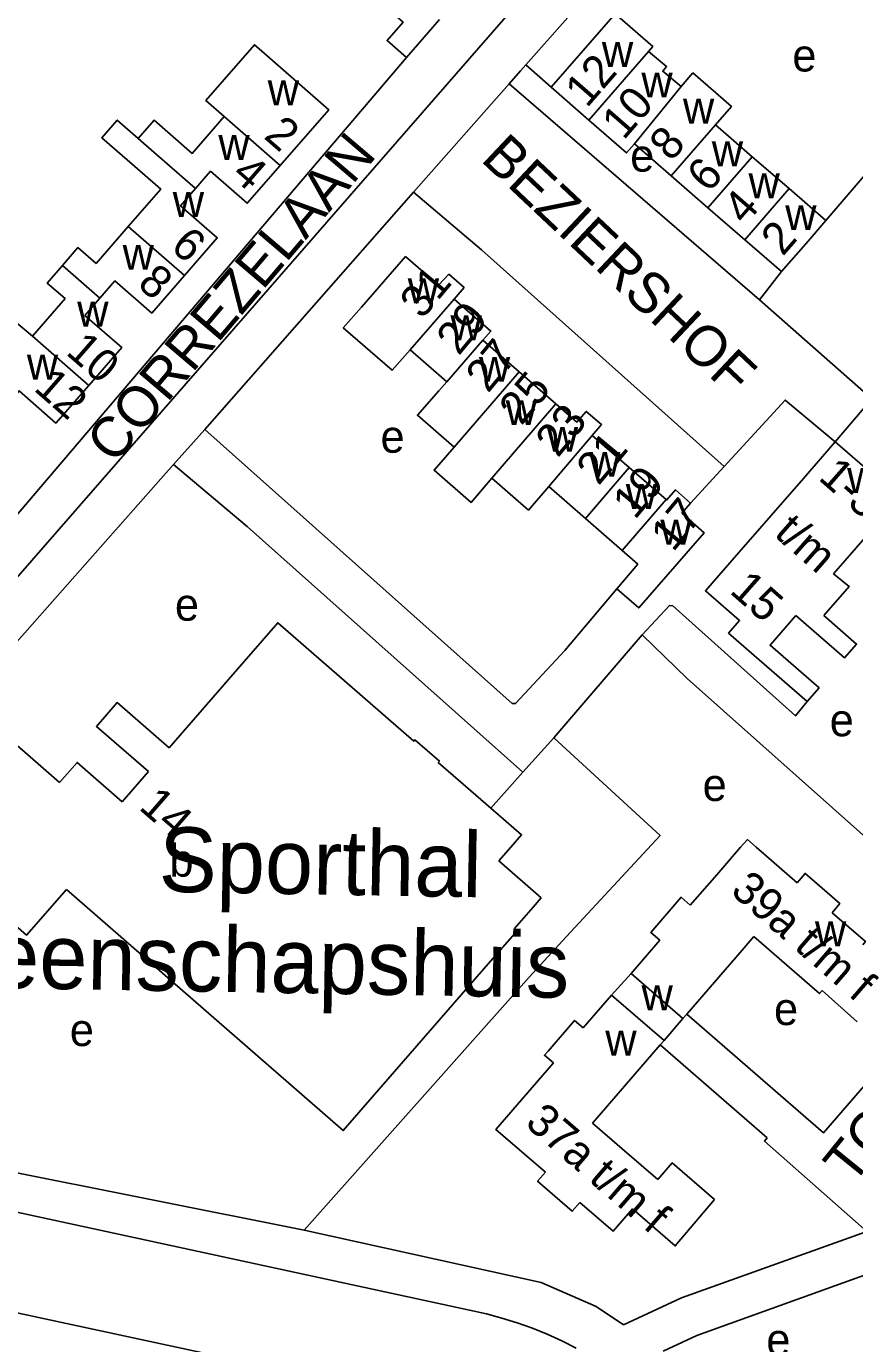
# Model space of a CAD drawing. Extents: x 157768 to 159790, y 387230 to 389604.
# Drawn here: x 158872.2 to 158974.5, y 388688.8 to 388851.2 of the extents above; entities that cross this region are included whole.
import ezdxf

# ---------------------------------------------------------------- set-up
doc = ezdxf.new("R2010")
doc.units = 0
for name, color, linetype in [('BLT_Basislijn', 7, 'Continuous'), ('BLT_Bebouwing', 7, 'Continuous'), ('BLT_Bebouwing_beschrifting', 7, 'Continuous'), ('BLT_Centroide', 7, 'Continuous'), ('BLT_Huisnummer', 7, 'Continuous'), ('BLT_Huisnummer_ tussenligend', 7, 'Continuous'), ('BLT_Huisnummer_reeks', 7, 'Continuous'), ('BLT_Onderdoorgang_en_onderverdeling', 7, 'Continuous'), ('BLT_Onderverdeling_panden', 7, 'Continuous'), ('BLT_Straatnaam', 7, 'Continuous')]:
    doc.layers.add(name, color=color, linetype=linetype)

msp = doc.modelspace()

# ---------------------------------------------------------------- linework, layer by layer
at = {"layer": 'BLT_Basislijn'}
for p, q in [((158933.9, 388846.5), (158959.59, 388875.65)), ((158870.13, 388782.18), (158932.57, 388853.72)), ((158919.14, 388847.41), (158864.96, 388783.82)), ((158937, 388843.73), (158933.9, 388846.5)), ((158962.73, 388817.52), (158931.83, 388844.16)), ((158970.9, 388827.28), (158984.09, 388842.71)), ((158894.27, 388801.52), (158920.04, 388830.79)), ((158890.42, 388797.2), (158894.27, 388801.52)), ((158856.71, 388759.16), (158890.42, 388797.2)), ((158954.21, 388792.45), (158958.36, 388796.97)), ((158948.24, 388776.18), (158937.34, 388763.49)), ((158933.51, 388759.28), (158937.34, 388763.49)), ((158950.47, 388725.63), (158963.67, 388714.17)), ((158823.04, 388719.47), (158906.54, 388702.76)), ((158928.44, 388692.59), (158829.32, 388714.01)), ((158825.48, 388702.38), (158925.89, 388680.82))]:
    msp.add_line(p, q, dxfattribs=at)
for points in [[(158931.83, 388844.16), (158933.24, 388845.76), (158933.9, 388846.5)], [(158920.04, 388830.79), (158931.83, 388844.16)], [(158958.36, 388796.97), (158928.42, 388823.67), (158920.04, 388830.79)], [(158965.42, 388820.99), (158962.73, 388817.52)], [(158962.73, 388817.52), (158975.57, 388806.2)], [(158958.36, 388796.97), (158965.88, 388805.16), (158972.07, 388799.99)], [(158894.27, 388801.52), (158932.2, 388767.71), (158932.62, 388767.71), (158938.7, 388774.25), (158945.1, 388781.88)], [(158933.51, 388759.28), (158899.49, 388789.54), (158890.42, 388797.2)], [(158968.59, 388767.96), (158967.15, 388766.2), (158952.02, 388779.77), (158951.62, 388779.81), (158948.24, 388776.18)], [(158948.24, 388776.18), (158953.78, 388770.81), (158980.68, 388746.87), (158987.23, 388740.61)], [(158937.34, 388763.49), (158950.45, 388751.47), (158938.92, 388738.99)], [(158929.55, 388754.84), (158933.51, 388759.28)], [(158906.54, 388702.76), (158934.29, 388733.98), (158938.92, 388738.99)], [(158953.73, 388729.43), (158970.6, 388714.77), (158979.13, 388724.59)], [(158975.96, 388702.62), (158963.32, 388713.77), (158963.67, 388714.17)], [(158906.54, 388702.76), (158935.79, 388696.31), (158942.55, 388693.36), (158945.95, 388691.1)], [(158945.95, 388691.1), (158953.09, 388694.41), (158975.96, 388702.62)], [(158950.84, 388687.85), (158954.99, 388689.78), (158980.24, 388698.85)], [(158940.09, 388688.23), (158938.32, 388689.11), (158936.52, 388689.93), (158934.69, 388690.67), (158932.83, 388691.34), (158930.94, 388691.93), (158929.03, 388692.45), (158928.44, 388692.59)]]:
    msp.add_lwpolyline(points, dxfattribs=at)
at = {"layer": 'BLT_Bebouwing'}
for p, q in [((158919.14, 388847.41), (158923.24, 388852.11)), ((158937, 388843.73), (158941.66, 388839.68)), ((158957.29, 388839.11), (158961.83, 388835.17)), ((158947.28, 388836.76), (158951.82, 388832.82)), ((158961.83, 388835.17), (158966.36, 388831.23)), ((158951.82, 388832.82), (158956.35, 388828.87)), ((158966.36, 388831.23), (158970.9, 388827.28)), ((158956.35, 388828.87), (158960.89, 388824.93)), ((158960.89, 388824.93), (158965.42, 388820.99)), ((158933.07, 388808.63), (158928.58, 388812.53)), ((158919.6, 388811.36), (158924.12, 388807.42)), ((158937.59, 388804.7), (158933.07, 388808.63)), ((158976.59, 388805.31), (158972.07, 388799.99)), ((158946.65, 388796.82), (158942.08, 388800.79)), ((158968.14, 388795.49), (158972.07, 388799.99)), ((158951.2, 388792.87), (158946.65, 388796.82)), ((158936.72, 388794.48), (158941.24, 388790.54)), ((158964.16, 388790.93), (158968.14, 388795.49)), ((158953.12, 388791.2), (158954.21, 388792.45)), ((158941.24, 388790.54), (158945.76, 388786.61)), ((158960.18, 388786.37), (158964.16, 388790.93)), ((158971.84, 388783.71), (158976.05, 388788.53)), ((158945.76, 388786.61), (158947.72, 388784.9)), ((158947.72, 388784.9), (158945.1, 388781.88)), ((158897.2, 388770.7), (158889.85, 388762.26)), ((158887.31, 388759.34), (158884.08, 388755.62)), ((158935.78, 388743.76), (158930.55, 388748.31)), ((158932.49, 388739.99), (158934.79, 388742.63)), ((158934.79, 388742.63), (158935.78, 388743.76)), ((158950.41, 388738.52), (158946.87, 388734.43)), ((158960.56, 388737.31), (158962.02, 388739)), ((158962.02, 388739), (158966.09, 388735.47)), ((158953.73, 388729.43), (158960.56, 388737.31)), ((158946.87, 388734.43), (158945.65, 388733.08)), ((158945.65, 388733.08), (158944.47, 388731.76)), ((158940.97, 388727.72), (158944.47, 388731.76)), ((158970.44, 388732.32), (158974.79, 388728.45)), ((158953.26, 388728.89), (158950.94, 388726.17)), ((158950.47, 388725.63), (158943.72, 388717.83)), ((158943.72, 388717.83), (158942.11, 388715.97)), ((158942.11, 388715.97), (158946.05, 388712.56)), ((158946.05, 388712.56), (158950.16, 388709.01))]:
    msp.add_line(p, q, dxfattribs=at)
for points in [[(158919.14, 388847.41), (158916.76, 388849.49), (158918.74, 388851.75), (158914.15, 388855.76)], [(158949.01, 388848.15), (158949.54, 388848.75), (158944.89, 388852.8), (158937, 388843.73)], [(158896.67, 388840.12), (158894.39, 388842.11), (158900.39, 388848.98), (158901.29, 388848.19), (158909.57, 388840.97), (158903.58, 388834.1)], [(158953.05, 388843.82), (158950.77, 388845.71), (158951.25, 388846.29), (158949.01, 388848.15)], [(158953.05, 388843.82), (158954.51, 388845.5)], [(158954.51, 388845.5), (158958.29, 388842.22), (158959.26, 388841.38), (158957.29, 388839.11)], [(158886.06, 388837.43), (158888.01, 388839.66), (158892.71, 388835.57), (158896.67, 388840.12)], [(158884.83, 388826.57), (158888.84, 388831.17), (158886.58, 388833.14), (158881.56, 388837.5), (158883.46, 388839.69), (158886.06, 388837.43)], [(158941.66, 388839.68), (158946.31, 388835.64), (158947.28, 388836.76)], [(158903.58, 388834.1), (158899.51, 388829.43), (158894.98, 388833.38), (158893.12, 388831.25)], [(158893.12, 388831.25), (158891.27, 388829.12), (158895.81, 388825.17), (158891.76, 388820.53)], [(158965.42, 388820.99), (158968.71, 388824.76), (158970.9, 388827.28)], [(158876.69, 388821.76), (158878.61, 388823.97), (158880.85, 388822.01), (158884.83, 388826.57)], [(158925.04, 388817.61), (158926.27, 388819.03), (158924.4, 388820.67), (158923.1, 388819.31), (158919.04, 388822.85), (158913.59, 388816.61), (158911.36, 388814.08), (158917.38, 388808.83), (158919.6, 388811.36)], [(158872.99, 388813.05), (158877.02, 388817.66), (158874.8, 388819.59), (158876.69, 388821.76)], [(158891.76, 388820.53), (158887.71, 388815.89), (158883.18, 388819.84), (158881.33, 388817.72)], [(158881.33, 388817.72), (158879.48, 388815.6), (158884.02, 388811.63), (158879.96, 388806.97)], [(158928.58, 388812.53), (158929.57, 388813.66), (158925.04, 388817.61)], [(158864.83, 388808.23), (158866.76, 388810.44), (158870.7, 388814.96), (158872.99, 388813.05)], [(158925.05, 388799.34), (158920.51, 388803.28), (158923.13, 388806.29), (158924.12, 388807.42)], [(158879.96, 388806.97), (158875.9, 388802.31), (158871.35, 388806.28), (158869.51, 388804.16)], [(158942.08, 388800.79), (158943.23, 388802.12), (158941.34, 388803.76), (158940.19, 388802.43), (158937.59, 388804.7)], [(158925.05, 388799.34), (158922.56, 388796.49), (158927.13, 388792.52), (158929.7, 388795.51)], [(158929.7, 388795.51), (158934.2, 388791.59), (158936.72, 388794.48)], [(158954.21, 388792.45), (158952.34, 388794.08), (158951.25, 388792.82), (158951.2, 388792.87)], [(158945.1, 388781.88), (158947.82, 388779.52), (158955.88, 388788.79), (158953.12, 388791.2)], [(158968.59, 388767.96), (158962.67, 388773.12), (158958.9, 388776.41), (158960.25, 388777.96), (158956.04, 388781.63), (158960.18, 388786.37)], [(158970.64, 388778.59), (158973.77, 388782.18), (158971.84, 388783.71)], [(158968.59, 388767.96), (158970.06, 388769.65), (158964.03, 388774.91), (158967.22, 388778.57)], [(158967.22, 388778.57), (158973.2, 388773.35), (158974.69, 388775.06), (158970.64, 388778.59)], [(158929.55, 388754.84), (158923.08, 388760.47), (158923.21, 388760.63), (158920.2, 388763.25), (158920.05, 388763.07), (158903.27, 388777.68), (158897.2, 388770.7)], [(158889.85, 388762.26), (158883.45, 388767.84), (158880.9, 388764.91), (158887.31, 388759.34)], [(158876.34, 388757.98), (158867.45, 388765.71), (158862.79, 388760.35), (158860.87, 388762.01), (158857.58, 388758.4), (158856.71, 388759.16)], [(158884.08, 388755.62), (158878.51, 388760.47), (158876.34, 388757.98)], [(158930.55, 388748.31), (158932.02, 388750), (158933.35, 388751.53), (158929.55, 388754.84)], [(158967.36, 388745.63), (158962.32, 388750), (158961.22, 388750.95), (158960.39, 388750), (158957.46, 388746.61), (158954.18, 388742.84)], [(158967.36, 388745.63), (158968.35, 388746.77), (158968.87, 388746.32), (158972.65, 388743.05), (158971.69, 388741.93)], [(158877.18, 388744.79), (158872.28, 388739.16), (158871.24, 388740.07), (158859.56, 388726.65)], [(158932.49, 388739.99), (158932.81, 388739.71), (158929.53, 388735.94), (158911.35, 388715.05), (158877.18, 388744.79)], [(158954.18, 388742.84), (158953.04, 388743.83), (158949.29, 388739.49), (158950.41, 388738.52)], [(158975.45, 388737.98), (158975.79, 388738.38), (158971.69, 388741.93)], [(158966.09, 388735.47), (158970.13, 388731.96), (158970.44, 388732.32)], [(158953.26, 388728.89), (158953.73, 388729.43)], [(158940.97, 388727.72), (158939.89, 388728.65), (158936.62, 388724.87), (158936.18, 388724.35), (158937.28, 388723.4)], [(158950.94, 388726.17), (158950.47, 388725.63)], [(158937.28, 388723.4), (158930.18, 388715.2), (158936.3, 388709.91)], [(158936.3, 388709.91), (158935.34, 388708.8), (158939.61, 388705.11), (158940.54, 388706.18)], [(158950.16, 388709.01), (158951.95, 388711.06), (158957.18, 388706.54)], [(158940.54, 388706.18), (158944.65, 388702.63), (158947.04, 388705.4)], [(158947.04, 388705.4), (158952.33, 388700.83), (158957.18, 388706.54)]]:
    msp.add_lwpolyline(points, dxfattribs=at)
at = {"layer": 'BLT_Onderdoorgang_en_onderverdeling'}
msp.add_line((158972.07, 388799.99), (158978.9, 388794.07), dxfattribs=at)
for points in [[(158946.87, 388734.43), (158953.26, 388728.89)], [(158944.47, 388731.76), (158950.94, 388726.17)]]:
    msp.add_lwpolyline(points, dxfattribs=at)
at = {"layer": 'BLT_Onderverdeling_panden'}
for p, q in [((158941.66, 388839.68), (158949.01, 388848.15)), ((158947.28, 388836.76), (158953.05, 388843.82)), ((158903.58, 388834.1), (158896.67, 388840.12)), ((158951.82, 388832.82), (158957.29, 388839.11)), ((158893.12, 388831.25), (158886.06, 388837.43)), ((158956.35, 388828.87), (158961.83, 388835.17)), ((158960.89, 388824.93), (158966.36, 388831.23)), ((158891.76, 388820.53), (158884.83, 388826.57)), ((158881.33, 388817.72), (158876.69, 388821.76)), ((158919.6, 388811.36), (158925.04, 388817.61)), ((158879.96, 388806.97), (158872.99, 388813.05)), ((158925.05, 388799.34), (158933.07, 388808.63)), ((158929.7, 388795.51), (158937.59, 388804.7)), ((158936.72, 388794.48), (158942.08, 388800.79)), ((158941.24, 388790.54), (158946.65, 388796.82)), ((158945.76, 388786.61), (158951.2, 388792.87))]:
    msp.add_line(p, q, dxfattribs=at)
msp.add_lwpolyline([(158924.12, 388807.42), (158928.58, 388812.53)], dxfattribs=at)

# ---------------------------------------------------------------- texts
at = {"layer": 'BLT_Bebouwing_beschrifting'}
for s, p in [('Sporthal', (158888.55, 388744.52)), ('Gemeenschapshuis', (158844.65, 388733.07))]:
    msp.add_text(s, height=8, rotation=359, dxfattribs=at).set_placement(p)
at = {"layer": 'BLT_Centroide'}
for s, p in [('w', (158943.27, 388846.23)), ('e', (158966.77, 388845.68)), ('w', (158948.14, 388842.48)), ('w', (158902.03, 388841.5)), ('w', (158953.27, 388839.25)), ('w', (158895.94, 388834.78)), ('w', (158956.83, 388833.98)), ('e', (158946.76, 388833.33)), ('w', (158961.36, 388830.05)), ('w', (158890.31, 388827.73)), ('w', (158965.89, 388826.11)), ('w', (158884.12, 388821.22)), ('w', (158919.31, 388817.09)), ('w', (158878.52, 388814.22)), ('w', (158924.58, 388812.52)), ('w', (158872.31, 388807.69)), ('w', (158928.09, 388807.41)), ('w', (158931.38, 388802.06)), ('e', (158915.95, 388798.66)), ('w', (158936.47, 388798.78)), ('w', (158941.69, 388795.69)), ('w', (158973.53, 388793.69)), ('w', (158946.22, 388791.72)), ('w', (158950.48, 388787.33)), ('e', (158890.58, 388777.94)), ('e', (158971.38, 388763.69)), ('e', (158955.7, 388755.71)), ('b', (158889.9, 388746.38)), ('w', (158969.56, 388737.78)), ('w', (158948.16, 388729.89)), ('e', (158964.51, 388728.07)), ('e', (158877.61, 388725.48)), ('w', (158943.69, 388724.31)), ('e', (158963.56, 388687.27))]:
    msp.add_text(s, height=4, dxfattribs=at).set_placement(p)
at = {"layer": 'BLT_Huisnummer'}
for s, rotation, p in [('12', 48.9988, (158941.41, 388841.09)), ('2', 318.9164, (158901.42, 388837.54)), ('6', 48.9956, (158956.46, 388830.6)), ('2', 48.9973, (158965.59, 388822.79)), ('6', 318.9164, (158889.89, 388823.83)), ('31', 50.1829, (158921.09, 388815.01)), ('29', 50.1829, (158925.6, 388810.53)), ('10', 318.9164, (158876.99, 388810.9)), ('25', 50.1829, (158933.33, 388801.91)), ('21', 50.1829, (158942.86, 388794.5)), ('17', 50.1829, (158952.05, 388786.31)), ('14', 318.9612, (158886, 388754.78))]:
    msp.add_text(s, height=4, rotation=rotation, dxfattribs=at).set_placement(p)
at = {"layer": 'BLT_Huisnummer_ tussenligend'}
for s, rotation, p in [('10', 48.9956, (158945.95, 388837.11)), ('8', 48.9956, (158951.81, 388834.45)), ('4', 318.9164, (158897.43, 388832.74)), ('4', 48.9973, (158960.93, 388826.62)), ('8', 318.9164, (158885.8, 388819.26)), ('27', 50.1829, (158929.21, 388805.91)), ('12', 318.9164, (158873.02, 388806.44)), ('23', 50.1829, (158937.82, 388797.94)), ('19', 50.1829, (158947.34, 388790.29))]:
    msp.add_text(s, height=4, rotation=rotation, dxfattribs=at).set_placement(p)
at = {"layer": 'BLT_Huisnummer_reeks'}
for s, rotation, p in [('1-3', 318.6653, (158969.85, 388795.43)), ('t/m', 318.666, (158964.38, 388788.49)), ('15', 318.6662, (158958.9, 388781.45)), ('39a t/m f', 319.0898, (158958.99, 388744.39)), ('37a t/m f', 319.1303, (158933.64, 388715.76)), ('35a t/m f', 21.6034, (158971.99, 388679.79))]:
    msp.add_text(s, height=4, rotation=rotation, dxfattribs=at).set_placement(p)
at = {"layer": 'BLT_Straatnaam'}
for s, rotation, p in [('CORREZELAAN', 49.6213, (158883.11, 388797.1)), ('BEZIERSHOF', 316.682, (158928.19, 388834.72)), ('TOURSLAAN', 51.0561, (158974.19, 388708.18))]:
    msp.add_text(s, height=5, rotation=rotation, dxfattribs=at).set_placement(p)

doc.saveas('drawing.dxf')
